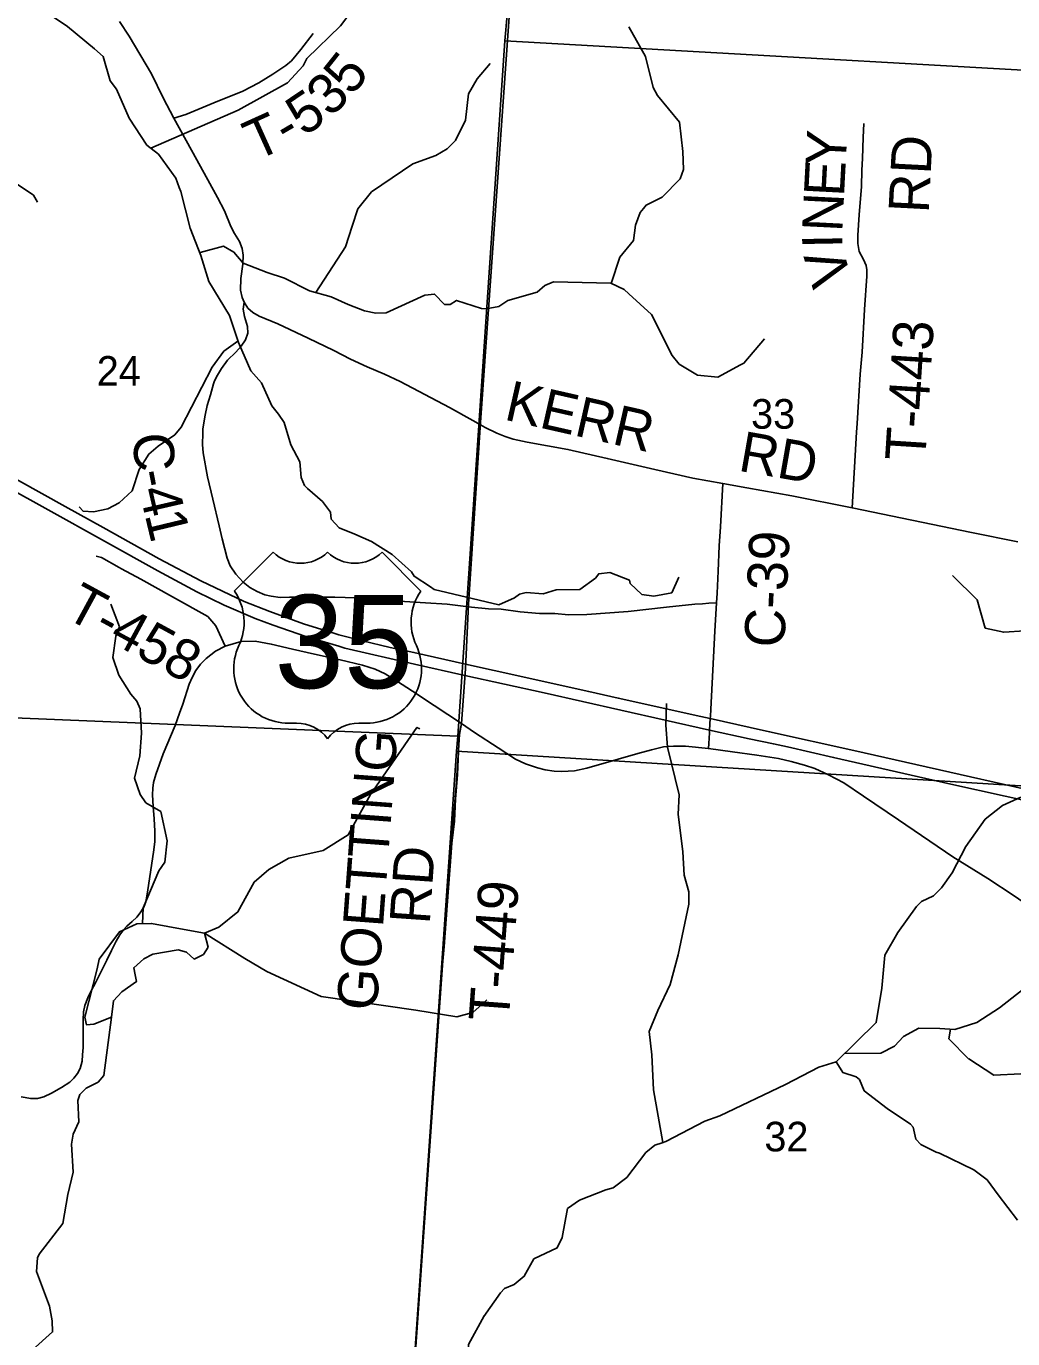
# Model space of a CAD drawing. Extents: x 1878108 to 2183446, y 146837 to 508383.
# Drawn here: x 2012022 to 2019382, y 316727 to 326520 of the extents above; entities that cross this region are included whole.
import ezdxf

# ---------------------------------------------------------------- set-up
doc = ezdxf.new("R2010")
doc.units = 0
for name, color, linetype in [('GM_X_County_Road', 7, 'Continuous'), ('GM_X_County_Road_Text', 7, 'Continuous'), ('GM_X_Minor_River', 7, 'Continuous'), ('GM_X_Section', 7, 'Continuous'), ('GM_X_Section_Text', 7, 'Continuous'), ('GM_X_Township', 7, 'Continuous'), ('GM_X_Township_Road', 7, 'Continuous'), ('GM_X_Township_Road_Text', 7, 'Continuous'), ('GM_X_US_Location', 7, 'Continuous'), ('GM_X_US_Route', 7, 'Continuous'), ('GM_X_US_Shield', 7, 'Continuous')]:
    doc.layers.add(name, color=color, linetype=linetype)

msp = doc.modelspace()

# ---------------------------------------------------------------- linework, layer by layer
at = {"layer": 'GM_X_County_Road'}
for points in [[(2012717.6, 326555.7), (2012789.2, 326445.5), (2012956.7, 326164.5), (2013042.7, 325984.8), (2013122, 325834.9), (2013254.2, 325595.8), (2013375.5, 325374.3), (2013449.3, 325242.1), (2013501.1, 325141.8), (2013548.5, 325025), (2013576, 324973.2), (2013613.5, 324913.7), (2013632.2, 324861.9), (2013640, 324812.3), (2013636.6, 324745.1), (2013623.4, 324637.1), (2013620.1, 324550), (2013632.2, 324497.1), (2013646.6, 324460.7)], [(2013646.6, 324460.7), (2013640.9, 324408.1), (2013649.9, 324353.8), (2013673, 324280), (2013674.1, 324229.3), (2013658.7, 324179.7), (2013624.5, 324132.3), (2013586, 324089.4), (2013523.1, 324028.7), (2013478, 323965.9), (2013440.5, 323905.3), (2013424.7, 323867.4)], [(2013646.6, 324460.7), (2013675.2, 324416.7), (2013712.7, 324384.7), (2013760.1, 324357.1), (2013897.8, 324298.7), (2014124.8, 324192.9), (2014315.5, 324100.4), (2014442.2, 324036.5), (2014564.5, 323979.2), (2014695.2, 323924.4), (2014812.5, 323870.1), (2015178.4, 323676.1), (2015353.7, 323577.5)], [(2013424.7, 323867.4), (2013418.4, 323852.4), (2013397.5, 323768.7), (2013372.2, 323690.4), (2013355.6, 323617.7), (2013340.2, 323517.4), (2013338.3, 323483.2), (2013336.9, 323398.4), (2013342.4, 323336.7), (2013373.3, 323159.3), (2013413.5, 322991.1), (2013461.6, 322791.5)], [(2015353.7, 323577.5), (2015409.7, 323546.1), (2015445.1, 323526.2), (2015533.2, 323483.3), (2015594.9, 323459), (2015655.5, 323439.2), (2015759.1, 323417.1), (2016063.3, 323363.1), (2016356.4, 323295.9), (2016711.3, 323213.3), (2016995.6, 323148.2), (2017219.3, 323107.5), (2017396.7, 323076.4), (2017732.9, 323015.4), (2018184.3, 322926.7), (2019073.3, 322743.6), (2019419.9, 322672.2)], [(2017219.3, 323107.5), (2017200.6, 322785.7), (2017190.6, 322643.5), (2017182.9, 322455.1), (2017176.7, 322291.1), (2017170.8, 322218.1)], [(2013461.6, 322791.5), (2013484.6, 322696.4), (2013520.9, 322550.9), (2013543, 322493.6), (2013586, 322430.8), (2013640, 322371.3), (2013690.6, 322332.7), (2013744.6, 322301.9), (2013800.8, 322278.8), (2013849.3, 322267.7), (2013915.5, 322258.9), (2013985, 322259.7)], [(2013985, 322259.7), (2014015.7, 322260), (2014105, 322260), (2014324.3, 322260), (2014477.5, 322254.5), (2014803.7, 322230.3), (2014999.8, 322218.1), (2015161.8, 322207.1), (2015320.9, 322188), (2015344.1, 322185.9)], [(2015344.1, 322185.9), (2015470.4, 322174.1), (2015565.2, 322169.7), (2015707.3, 322152), (2015851.7, 322138.8), (2015965.2, 322137.7), (2016067.7, 322127.8), (2016203.2, 322130), (2016511.8, 322153.1), (2016799.4, 322186.2), (2017008.8, 322207.1), (2017066.2, 322211.4)], [(2017066.2, 322211.4), (2017113.5, 322214.8), (2017170.8, 322218.1)], [(2017170.8, 322218.1), (2017159.6, 322006.3)], [(2017159.6, 322006.3), (2017128.7, 321423.7)], [(2013164.9, 321393.6), (2013189.6, 321462.1), (2013236.1, 321610.5), (2013259.4, 321661.5), (2013288, 321714.3), (2013322.9, 321760.8), (2013364.9, 321803.7), (2013433.8, 321856.5), (2013507.1, 321895.2), (2013624.9, 321928.6), (2013730.3, 321931.1), (2013849.3, 321910), (2014009.3, 321871.6), (2014172.9, 321834.4), (2014365.1, 321792.2), (2014530.1, 321753.8), (2014624.3, 321724), (2014699.9, 321688.1), (2014783, 321636), (2014903.3, 321557.9), (2015064.5, 321451.2), (2015269.1, 321317.3)], [(2011985, 318531.4), (2012055.6, 318518.9), (2012106.6, 318519.8), (2012154, 318531.4), (2012211.2, 318560.1), (2012284.6, 318601.2), (2012346.3, 318642.3), (2012377.6, 318671), (2012404.4, 318705.8), (2012423.2, 318743.4), (2012438.4, 318797.1), (2012441.1, 318845.3), (2012445.6, 318899.9), (2012445.6, 318947.3), (2012447.3, 318999.2), (2012447.3, 319056.4), (2012445.6, 319107.4), (2012449, 319167.3), (2012459, 319214.7), (2012482.2, 319270.5), (2012507.6, 319328.3), (2012538.6, 319381.9), (2012589.5, 319481.2), (2012622.6, 319551), (2012657.5, 319624.3), (2012691.5, 319694), (2012719.3, 319740.1), (2012748.3, 319779), (2012772, 319804.9), (2012811.3, 319840.7), (2012846.2, 319872.9), (2012873, 319906), (2012898.1, 319946.2), (2012913.3, 319988.3), (2012926.7, 320059.8), (2012974.6, 320375.4), (2012980.3, 320437.2), (2012982.1, 320514.1), (2012976.8, 320606.2), (2012968.7, 320699.2), (2012964.2, 320786), (2012965.1, 320836.1), (2012970.5, 320877.2), (2012987.5, 320937.1), (2013044, 321092), (2013132.4, 321303.8), (2013164.9, 321393.6)], [(2017128.7, 321423.7), (2017125.9, 321370.8), (2017124.8, 321354.9), (2017120.5, 321269), (2017119.2, 321248.2), (2017114.2, 321169.5)], [(2015269.1, 321317.3), (2015367.1, 321250.4), (2015541.9, 321136.3), (2015670.9, 321052), (2015747.8, 321016), (2015835.8, 320986.2), (2015893.1, 320971.1), (2015960.2, 320962.2), (2016018.1, 320960.2), (2016112.3, 320965.2), (2016205.3, 320983.8), (2016437.2, 321050.7), (2016585.3, 321093.6), (2016687.2, 321121.4), (2016774.9, 321142.8), (2016850.9, 321149.1), (2016940.3, 321148.2), (2017111.8, 321130.1)], [(2017114.2, 321169.5), (2017111.8, 321130.1), (2017291.8, 321105.3), (2017473.3, 321081.1), (2017635.2, 321056.1), (2017729.1, 321034.6), (2017828.4, 321006.9), (2017904.4, 320980.9), (2018008.1, 320935.3), (2018122.6, 320874.5), (2018269.3, 320774.4), (2018530.4, 320599.1), (2018935.5, 320323.6), (2019194.9, 320160.9), (2019393.4, 320033), (2019950.6, 319645.7), (2020242.1, 319454.4), (2020368.2, 319369.4), (2020444.2, 319322.9)]]:
    msp.add_lwpolyline(points, dxfattribs=at)
at = {"layer": 'GM_X_Minor_River'}
for points in [[(2012950.9, 325610.5), (2013602.5, 325894.8), (2013969.8, 326097.8), (2014087.6, 326224.1), (2014115.5, 326280.3), (2014366.9, 326523.1), (2014496.6, 326693.5), (2014570.4, 326763.8), (2014682.3, 326820.1), (2015073.7, 326959), (2015245.4, 327013.3), (2015369.1, 327199.8), (2015387, 327276)], [(2012101.1, 326671.2), (2012329.8, 326518.1), (2012531.1, 326351.5), (2012595.1, 326293.5), (2012647.2, 326111.4), (2012695.2, 326051.4), (2012789.4, 325835.3), (2012921.5, 325633.2), (2013009.5, 325565.3), (2013137.5, 325387.3), (2013161.6, 325317.2), (2013175.6, 325287.2), (2013243.8, 325013), (2013324, 324808.8), (2013384.1, 324614.7), (2013538.3, 324360.6), (2013604.4, 324160.4), (2013696.6, 323948.3), (2013776.6, 323860.3), (2013854.7, 323688.2), (2013904.7, 323626.2), (2013946.7, 323564.2), (2013994.9, 323396.1), (2014063, 323270), (2014073.1, 323153.9), (2014097.1, 323093.8), (2014121.1, 323071.9), (2014233.1, 322973.9), (2014291.1, 322893.9), (2014297.2, 322841.9), (2014355.2, 322777.9), (2014473.1, 322730), (2014597.1, 322676.2), (2014751, 322578.3), (2014897, 322450.4), (2014915, 322416.4), (2015037, 322336.5), (2015065, 322318.5), (2015548.6, 322203.3), (2015664.4, 322255.5), (2015702.3, 322281.6), (2015752.3, 322295.8), (2015878.2, 322286), (2015976, 322316.2), (2016151.8, 322316.5), (2016267.6, 322402.8), (2016293.5, 322434.9), (2016375.4, 322445.1), (2016521.4, 322387.3), (2016527.4, 322363.3), (2016615.4, 322279.3), (2016703.3, 322267.5), (2016837.1, 322291.7), (2016890.9, 322410)], [(2016385, 324601.2), (2016450.7, 324796.5), (2016552.4, 324920.8), (2016568.3, 325035), (2016602.1, 325131.2), (2016628.1, 325159.3), (2016646, 325185.4), (2016765.8, 325243.7), (2016901.5, 325382.1), (2016925.4, 325452.3), (2016919.3, 325584.5), (2016895.1, 325804.7), (2016731, 326002.7), (2016699, 326062.7), (2016642.8, 326294.9), (2016518.6, 326515)], [(2010860.1, 326348.4), (2010968.8, 326290.6), (2011080.6, 326314.8), (2011252.5, 326287.1), (2011334.4, 326235.2), (2011450.4, 326139.2), (2011494.5, 326061.2), (2011620.5, 325927.3), (2011638.6, 325805.1), (2011646.8, 325640.9), (2011672.9, 325552.8), (2011772.9, 325444.9), (2011938.8, 325351), (2012076.8, 325259.2), (2012106.8, 325207.2)], [(2014181.5, 324533.5), (2014402.8, 324874.9), (2014454.5, 325029.2), (2014496.3, 325157.4), (2014598.1, 325283.8), (2014905.5, 325492.6), (2015077.3, 325555), (2015161.1, 325605.3), (2015225, 325667.5), (2015298.7, 325819.8), (2015320.5, 326016.1), (2015386.3, 326128.4), (2015482.1, 326242.7)], [(2013320, 324830.8), (2013493.7, 324879.2), (2013571.7, 324835.3), (2013639.7, 324751.3), (2013819.6, 324683.5), (2013949.5, 324639.7), (2014135.4, 324545.9), (2014297.3, 324502.2), (2014423.2, 324444.3), (2014545.2, 324396.5), (2014631.1, 324378.6), (2014707, 324382.7), (2014994.6, 324513.4), (2015068.5, 324521.6), (2015142.5, 324443.6), (2015184.4, 324443.7), (2015232.4, 324473.8), (2015418.2, 324414.1), (2015454.2, 324412.1), (2015548.1, 324428.3), (2015613.9, 324474.5), (2015833.6, 324537), (2015891.5, 324585.2), (2015955.4, 324613.3), (2016383, 324602.1), (2016482.9, 324556.2), (2016516.9, 324522.2), (2016686.9, 324368.3), (2016841.1, 324064.2), (2016893.1, 323998.2), (2017029.1, 323916.3), (2017180.9, 323900.6), (2017350.6, 323993), (2017376.6, 324005.1), (2017530.2, 324187.6)], [(2013601.5, 324169.1), (2013496.3, 324095.2), (2013408.5, 323976.6), (2013177.1, 323528.6), (2013129.2, 323470.3), (2013005.2, 323387.7), (2012937.2, 323327.4), (2012865.4, 323212.8), (2012811.6, 323054.2), (2012715.7, 322963.7), (2012629.7, 322919.3), (2012523.5, 322897), (2012445.4, 322900.8), (2012417.3, 322934.9)], [(2019472.6, 322008.3), (2019314.8, 321998), (2019176.9, 322029.7), (2019116.7, 322239.9), (2018932.7, 322421.8)], [(2012889.7, 319824.8), (2012894.7, 319942.4), (2013010.3, 320217.6), (2013056.2, 320283.9), (2013073.9, 320442.5), (2013025.3, 320661), (2012913, 320727), (2012872.8, 320787.1), (2012830.4, 320909.4), (2012870.1, 321076), (2012881.8, 321244.6), (2012871.3, 321427.1), (2012847.2, 321483.2), (2012801, 321535.3), (2012712.5, 321679.5), (2012668.2, 321809.9), (2012689.9, 321970.4), (2012717.8, 322038.7), (2012653.3, 322207.1)], [(2016688.8, 318845.8), (2016669, 319020.9), (2016734.8, 319175.2), (2016826.5, 319369.7), (2016886.2, 319592.1), (2016965.6, 319968.8), (2016965.5, 320062.9), (2016929.4, 320185), (2016921.2, 320361.2), (2016885, 320641.5), (2016892.8, 320785.8), (2016806.5, 321142.1), (2016794.3, 321304.3), (2016798.1, 321466.5)], [(2013351.7, 319753.9), (2013459.5, 319798.1), (2013601.3, 319912.5), (2013722.9, 320135.1), (2013832.7, 320227.4), (2013980.4, 320311.8), (2014236.1, 320370.3), (2014423.7, 320486.8), (2014591.2, 320787.6), (2014936.3, 321288.9), (2014958.7, 321276.8)], [(2018063.8, 318794.1), (2018363.1, 319086.1), (2018404.8, 319342.6), (2018428.5, 319589), (2018524.2, 319757.4), (2018663.8, 319951.9), (2018701.7, 319990), (2018789.6, 320032.2), (2018851.4, 320090.5), (2018929.2, 320202.8), (2019032.9, 320401.2), (2019176.5, 320603.8), (2019304.2, 320706.2), (2019442, 320768.5)], [(2018126.4, 318855.2), (2018397.3, 318857.9), (2018499.2, 318910.1), (2018567, 318982.4), (2018680.8, 319044.7), (2018836.7, 319041), (2018950.5, 319035.2), (2019114.3, 319085.6), (2019282, 319196), (2019559.4, 319412.9), (2019633.2, 319497.1), (2019784.7, 319791.8), (2019878.5, 319882.1), (2019956.4, 319944.4), (2020068.1, 320094.8), (2020147.9, 320145), (2020187.8, 320195.1), (2020201.8, 320205.2), (2020249.6, 320299.4), (2020287.6, 320331.5), (2020337.5, 320341.6), (2020355.3, 320455.8), (2020371.3, 320475.9), (2020495.1, 320564.3)], [(2013199.8, 319781.7), (2012957.1, 319826.2), (2012846.9, 319823.9), (2012716.8, 319763.4), (2012567.1, 319560.4), (2012551.2, 319488.1), (2012457.9, 319126.8), (2012472, 319068.6), (2012526.1, 319074.8), (2012658.2, 319127.2), (2012671.9, 319249.7), (2012735.9, 319316), (2012843.8, 319392.5), (2012833.7, 319442.7), (2012823.6, 319494.8), (2012899.6, 319561.2), (2012965.6, 319595.5), (2013155.8, 319628), (2013217.9, 319612.1), (2013274.1, 319560.1), (2013344.2, 319594.4), (2013378.1, 319648.6), (2013351.8, 319753.9)], [(2013351.8, 319753.9), (2013199.8, 319781.7)], [(2013351.7, 319753.9), (2013651.6, 319564.2), (2013817.5, 319468.3), (2014221.3, 319280.8), (2014928.7, 319178), (2015234.4, 319128.4), (2015354.3, 319160.7), (2015400.2, 319202.8), (2015458, 319257)], [(2012066.3, 316641.9), (2012218.4, 316778.6), (2012214.5, 316860.9), (2012196.5, 316971.3), (2012098.5, 317230.2), (2012106.5, 317330.6), (2012118.6, 317358.7), (2012294.8, 317587.8), (2012332.9, 317802.6), (2012373, 317969.3), (2012359, 318178.1), (2012371.1, 318254.4), (2012413.1, 318346.8), (2012407.2, 318505.4), (2012421.2, 318549.6), (2012469.3, 318597.8), (2012557.3, 318642.1), (2012601.4, 318692.3), (2012658.2, 319127.2)], [(2018917.4, 319036.9), (2018904.7, 318965), (2019052.7, 318815.1), (2019053.4, 318813.9)], [(2015435.6, 316893.9), (2015559.1, 317069.2), (2015591.1, 317103.3), (2015661.2, 317131.5), (2015737.2, 317193.8), (2015809.3, 317322.4), (2015983.5, 317404.9), (2016019.6, 317483.2), (2016059.7, 317698.1), (2016149.7, 317760.5), (2016345.9, 317839), (2016400, 317853.1), (2016502.1, 317931.5), (2016644.2, 318116.3), (2016712.3, 318170.6), (2016766.4, 318188.8), (2016792.4, 318198.8), (2017084.6, 318349.7), (2017196.7, 318390), (2017687.2, 318625.4), (2017935.4, 318754.2), (2018063.5, 318794.5), (2018081.5, 318766.4), (2018113.5, 318714.2), (2018213.6, 318682.2), (2018237.6, 318662.2), (2018273.6, 318577.9), (2018443.7, 318445.6), (2018619.7, 318327.3), (2018639.7, 318305.2), (2018659.7, 318216.9), (2018695.7, 318176.8), (2018809.8, 318118.7), (2018835.8, 318110.7), (2019092, 317988.5), (2019190, 317912.4), (2019272, 317800), (2019416, 317611.5)], [(2016771.5, 318190.7), (2016702.4, 318584.2), (2016688.8, 318845.8)], [(2019053, 318814.6), (2019240.3, 318693.4), (2019442.5, 318703.7), (2019614.6, 318677.8), (2019822.7, 318605.7), (2019946.7, 318481.4), (2020002.7, 318463.4), (2020210.9, 318435.5), (2020329, 318451.8), (2020495.1, 318508.2), (2020547.1, 318538.3), (2020703.2, 318536.5), (2021001.4, 318380.3), (2021087.4, 318298), (2021169.4, 318145.6), (2021229.4, 317958.9), (2021227.4, 317886.6), (2021225.3, 317864.6)], [(2014554, 313352.4), (2014666.5, 313374.4), (2014700, 313412.8), (2014732, 313419.1), (2014819.3, 313486), (2014934.4, 313579.3), (2015018.5, 313734.3), (2015045, 313852.8), (2015120.9, 314027.9), (2015304.8, 314522.6), (2015432.9, 314842.4), (2015459.1, 314984.9), (2015488.2, 315209.7), (2015471.1, 315289.7), (2015476.1, 315367.9), (2015475.8, 315387.9), (2015415.1, 315736.1), (2015368, 315809.9), (2015359.2, 315873.9), (2015375.6, 315996.3), (2015313.8, 316278.4), (2015315.7, 316591.1), (2015322.4, 316685.3), (2015439.3, 316899.2)]]:
    msp.add_lwpolyline(points, dxfattribs=at)
at = {"layer": 'GM_X_Section'}
for points in [[(2015958.9, 331706.1), (2021372.8, 331397.4), (2021200.4, 329271), (2021036.1, 327159.9), (2020951.7, 326107.4), (2015591.9, 326412.2), (2015609.5, 326604.3)], [(2015609.5, 326604.3), (2015591.9, 326412.2), (2015242.6, 321224.4), (2009822.9, 321447.1), (2010225.8, 326837)], [(2020951.7, 326107.4), (2020857.6, 324918.5), (2020534.7, 320785.4), (2015232.8, 321110.3), (2015242.6, 321224.4), (2015591.9, 326412.2)], [(2009822.9, 321447.1), (2015242.6, 321224.4), (2015232.8, 321110.3), (2014863.1, 315795.1), (2009499, 316191.7)], [(2015232.8, 321110.3), (2020534.7, 320785.4), (2020170.9, 315488.3), (2014863.1, 315795.1)]]:
    msp.add_lwpolyline(points, close=True, dxfattribs=at)
at = {"layer": 'GM_X_Township'}
for points in [[(2004354.1, 343457.5), (2008693, 343157.7), (2012240.2, 342898.1), (2014090.7, 342780.8), (2016735.7, 342465.3), (2016711.2, 342233), (2016507.5, 339833.1), (2016283.5, 337192.7), (2016112.8, 333710.8), (2015936.6, 331921.1), (2015741, 328246.1), (2015410.7, 323562.4), (2015321.9, 322207.3), (2015298.1, 321725.4), (2015269.1, 321317.3), (2015253.9, 321234.4), (2015228.5, 320852.6), (2015188.5, 320381.6), (2015103.2, 319163.9), (2014740.5, 313957.9), (2014657.9, 312772.2), (2014499.4, 310496.8)], [(2014499.4, 310496.8), (2014657.9, 312772.2), (2014740.5, 313957.9), (2015103.2, 319163.9), (2015188.5, 320381.6), (2015228.5, 320852.6), (2015253.9, 321234.4), (2015269.1, 321317.3), (2015298.1, 321725.4), (2015321.9, 322207.3), (2015410.7, 323562.4), (2015741, 328246.1), (2015936.6, 331921.1), (2016112.8, 333710.8), (2016283.5, 337192.7), (2016507.5, 339833.1), (2016711.2, 342233), (2017167.6, 342204.4), (2018357.7, 342153.1), (2022085.4, 341976.5)]]:
    msp.add_lwpolyline(points, dxfattribs=at)
at = {"layer": 'GM_X_Township_Road'}
for points in [[(2013122, 325834.9), (2013211.3, 325862.5), (2013421.8, 325949.6), (2013637.8, 326035.5), (2013757.8, 326098.2), (2013860.4, 326161.4), (2013958.4, 326228.2), (2014000.5, 326263), (2014070.1, 326345.4), (2014163.5, 326466.3)], [(2018267, 325690.3), (2018271.8, 325795.2)], [(2018259.8, 325533), (2018267, 325690.3)], [(2018236.9, 325113.7), (2018252.3, 325325.3), (2018255.7, 325445.1), (2018259.8, 325533)], [(2018220.5, 323555.6), (2018243.1, 323925.1), (2018258, 324087.4), (2018276.4, 324405.3), (2018293.7, 324655.1), (2018293.7, 324702.3), (2018289.1, 324735.7), (2018268.4, 324780.7), (2018236.1, 324840.5), (2018226.9, 324899.3), (2018225.8, 324961.4), (2018236.9, 325113.7)], [(2018184.3, 322926.7), (2018216.6, 323490.9), (2018220.5, 323555.6)], [(2012542.3, 322567.3), (2012584.5, 322556.1), (2012714.7, 322482.3)], [(2012714.7, 322482.3), (2012733.3, 322471.8), (2012877.1, 322393.6), (2013112.7, 322263.4), (2013375.7, 322115.1), (2013436.7, 322047.5), (2013507.1, 321895.2)], [(2015248.7, 321165.4), (2015249.3, 321180.3), (2015255.8, 321258.3), (2015269.1, 321317.3)], [(2015098.5, 319122.3), (2015098.5, 319175.6), (2015120.6, 319438.2), (2015139.5, 319652.8), (2015162.2, 319959.6), (2015190.8, 320356.1), (2015197.3, 320425), (2015216.8, 320588.8), (2015224.6, 320752.6), (2015240.2, 320937.2), (2015248.7, 321165.4)]]:
    msp.add_lwpolyline(points, dxfattribs=at)
at = {"layer": 'GM_X_US_Route'}
for points in [[(2011241.8, 323530.9), (2012312.9, 322937.3), (2012595.8, 322779.1), (2013012.9, 322547.5), (2013323.5, 322381.2), (2013648.3, 322228.5), (2013839.4, 322152.5), (2014089.4, 322061.4), (2014325, 321988.8), (2014353, 321980.1), (2014531.3, 321933.6), (2014736, 321885.5), (2014914.7, 321847.9), (2015299.9, 321761.5), (2015511.7, 321713.9), (2016218.9, 321555.6), (2016438.1, 321507.9), (2017055.3, 321370.3), (2017124.8, 321354.9), (2017422.7, 321288.7), (2017567.9, 321256.4), (2018195.9, 321116.2), (2018582.4, 321028.4), (2019728, 320770.7)], [(2011251.5, 323429.1), (2012186.4, 322910.7), (2012605.6, 322678.9), (2013002.4, 322456.9), (2013295, 322299.4), (2013498.4, 322201.4), (2013729, 322102.2), (2013864.2, 322050.2), (2014108.5, 321967.1), (2014353.2, 321893.9), (2014398.6, 321880.3), (2014919.4, 321760), (2015294, 321677), (2015886.6, 321545.5), (2016458.3, 321416.5), (2017120.5, 321269), (2017415.6, 321204.5), (2017595.8, 321165.3), (2017700.8, 321142.5), (2018045.5, 321064.4), (2018624.6, 320932.9), (2018919.7, 320866), (2019729.4, 320684.9)]]:
    msp.add_lwpolyline(points, dxfattribs=at)
at = {"layer": 'GM_X_US_Shield'}
for p, q in [((2013864.3, 322596.2), (2013574.3, 322306.2)), ((2014966.5, 322306.2), (2014676.5, 322596.2)), ((2013980.4, 321320), (2014038.4, 321320)), ((2014502.4, 321320), (2014560.4, 321320))]:
    msp.add_line(p, q, dxfattribs=at)
for centre, radius, start, end in [((2014067.4, 322803.3), 290, 225.573, 314.427), ((2014473.4, 322803.3), 290, 225.573, 314.427), ((2013241.7, 322073.3), 406.1, 334.54712, 35.00093), ((2015299.1, 322073.3), 406.1, 144.99907, 205.45288), ((2013975.8, 321726.1), 406.1, 154.83192, 270.63826), ((2014565, 321726.1), 406.1, 269.36174, 25.16808), ((2014038.4, 321030), 290, 36.8699, 90), ((2014502.4, 321030), 290, 90, 143.1301)]:
    msp.add_arc(centre, radius, start, end, dxfattribs=at)

# ---------------------------------------------------------------- texts
at = {"layer": 'GM_X_County_Road_Text'}
for s, rotation, p in [('KERR', 347.23836, (2015578.8, 323586.9)), ('C', 273.56563, (2012816.5, 323479)), ('RD', 350.05019, (2017326.1, 323204.9)), ('-', 280.96445, (2012837.2, 323191.1)), ('4', 282.93779, (2012863, 323059.1)), ('1', 283.52533, (2012905.1, 322875.7)), ('C-39', 87.25595, (2017677.2, 321879.6))]:
    msp.add_text(s, height=300, rotation=rotation, dxfattribs=at).set_placement(p)
at = {"layer": 'GM_X_Section_Text'}
for s, p in [('24', (2012547.8, 323837.9)), ('33', (2017429.6, 323517.2)), ('32', (2017528.6, 318125.1))]:
    msp.add_text(s, height=221, rotation=0.00001, dxfattribs=at).set_placement(p)
at = {"layer": 'GM_X_Township_Road_Text'}
for s, rotation, p in [('5', 51.45452, (2014451.2, 325993.4)), ('3', 44.34997, (2014291.9, 325834.2)), ('5', 33.93717, (2014092.6, 325693.5)), ('T', 24.28754, (2013733.6, 325512.2)), ('-', 30.33969, (2013968.9, 325620.3)), ('Y', 87.02607, (2018134.2, 325468.6)), ('RD', 87.03938, (2018754, 325121.4)), ('E', 87.02865, (2018122.5, 325244.5)), ('N', 87.15014, (2018109.4, 324981)), ('I', 91.03043, (2018111.7, 324863.2)), ('V', 106.03247, (2018181.6, 324630)), ('T-443', 86.39014, (2018728.1, 323271.3)), ('T-458', 331.45609, (2012297.2, 322115.5)), ('GOETTING', 85.72395, (2014636.3, 319169.8)), ('RD', 86.05513, (2015031.6, 319815.2)), ('T-449', 85.7934, (2015621.2, 319088.8))]:
    msp.add_text(s, height=300, rotation=rotation, dxfattribs=at).set_placement(p)
at = {"layer": 'GM_X_US_Location'}
for s in ['/', '0']:
    msp.add_text(s, height=1, dxfattribs=at).set_placement((2014270.1, 321923.6))
msp.add_text('35', height=1, rotation=0.00001, dxfattribs=at).set_placement((2014063.6, 321716.6))
at = {"layer": 'GM_X_US_Shield'}
msp.add_text('35', height=696.1, dxfattribs=at).set_placement((2013874.2, 321581.1))

doc.saveas('drawing.dxf')
